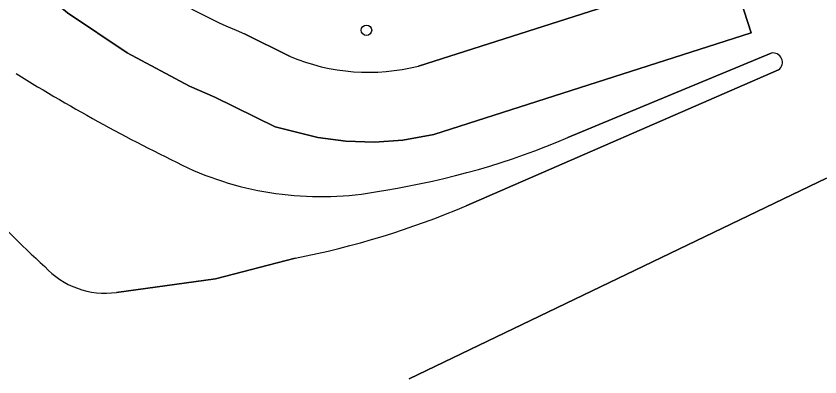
# Model space of a CAD drawing. Extents: x 157320 to 158835, y 386650 to 388491.
# Drawn here: x 158041.2 to 158116, y 386837.1 to 386870.7 of the extents above; entities that cross this region are included whole.
import ezdxf

# ---------------------------------------------------------------- set-up
doc = ezdxf.new("R2010")
doc.units = 0
doc.layers.add('IMGEO_Boom', color=7, linetype='Continuous')
doc.layers.add('IMGEO_Groenvoorziening', color=7, linetype='Continuous')

msp = doc.modelspace()

# ---------------------------------------------------------------- linework, layer by layer
at = {"layer": 'IMGEO_Boom'}
msp.add_circle((158073.824, 386869.375), 0.489, dxfattribs=at)
at = {"layer": 'IMGEO_Groenvoorziening'}
for points in [[(158111.443, 386875.85), (158107.666, 386875.322), (158109.645, 386869.131), (158080.09, 386859.682), (158077.228, 386859.164), (158074.577, 386858.967), (158071.922, 386859.047), (158069.288, 386859.404), (158065.313, 386860.377), (158059.718, 386863.157), (158057.356, 386864.191), (158051.541, 386867.268), (158045.999, 386870.991), (158040.875, 386875.274), (158036.298, 386879.994), (157933.739, 387003.394)], [(157933.739, 387003.394), (158036.298, 386879.994), (158040.875, 386875.274), (158045.999, 386870.991), (158051.541, 386867.268), (158057.356, 386864.191), (158059.718, 386863.157), (158065.313, 386860.377), (158069.288, 386859.404), (158071.922, 386859.047), (158074.577, 386858.967), (158077.228, 386859.164), (158080.09, 386859.682), (158109.645, 386869.131), (158107.666, 386875.322), (158078.66, 386866.049)], [(158078.66, 386866.049), (158107.666, 386875.322), (158105.538, 386880.246), (158103.444, 386879.209)], [(158066.72, 386866.936), (158062.47, 386869.048)], [(158062.47, 386869.048), (158066.72, 386866.936)], [(158111.509, 386867.244), (158092.579, 386859.41)], [(158092.579, 386859.41), (158111.509, 386867.244)], [(158083.102, 386853.044), (158112.19, 386865.704)], [(158112.19, 386865.704), (158083.102, 386853.044)], [(158077.808, 386836.941), (158116.643, 386855.618)], [(158116.643, 386855.618), (158077.808, 386836.941)], [(158050.54, 386844.99), (158059.782, 386846.254), (158067.202, 386848.17)], [(158067.202, 386848.17), (158059.782, 386846.254), (158050.54, 386844.99)]]:
    msp.add_lwpolyline(points, dxfattribs=at)
for centre, radius, start, end in [((158084.293, 386922.016), 57.287, 221.11123, 247.60795), ((158084.293, 386922.016), 57.287, 221.11123, 247.60795), ((158074.017, 386884.35), 18.881, 247.26616, 284.23666), ((158074.017, 386884.35), 18.881, 247.26616, 284.23666), ((158111.691, 386866.404), 0.86, 305.48276, 102.22802), ((158111.691, 386866.404), 0.86, 305.48276, 102.22802), ((158130.338, 387008.91), 168.977, 238.16442, 244.54954), ((158130.338, 387008.91), 168.977, 238.16442, 244.54954), ((158089.284, 386898.101), 68.061, 212.91734, 228.14884), ((158089.284, 386898.101), 68.061, 212.91734, 228.14884), ((158064.508, 386924.801), 71.162, 278.98225, 293.23308), ((158064.508, 386924.801), 71.162, 278.98225, 293.23308), ((158069.581, 386884.054), 30.152, 246.84209, 281.54972), ((158069.581, 386884.054), 30.152, 246.84209, 281.54972), ((158051.698, 386927.118), 80.456, 281.11036, 292.97453), ((158051.698, 386927.118), 80.456, 281.11036, 292.97453), ((158049.496, 386852.517), 7.599, 222.28501, 277.90068), ((158049.496, 386852.517), 7.599, 222.28501, 277.90068)]:
    msp.add_arc(centre, radius, start, end, dxfattribs=at)

doc.saveas('drawing.dxf')
